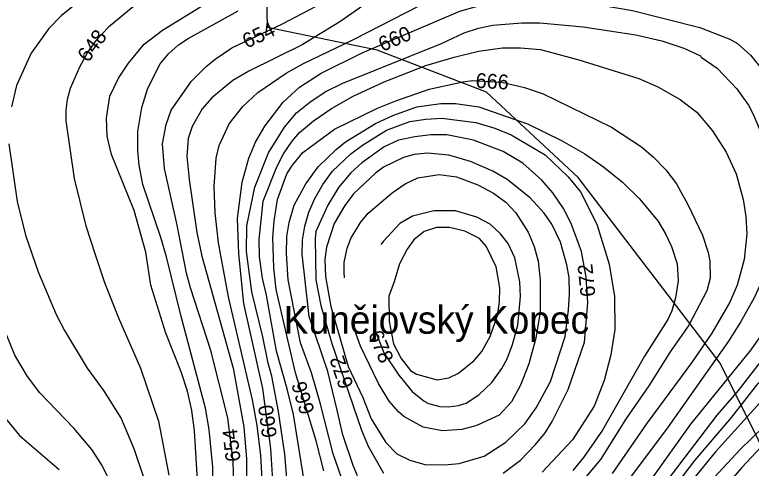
# Model space of a CAD drawing. Extents: x -709418 to -703832, y -1161719 to -1157826.
# Drawn here: x -708183.3 to -707785.2, y -1160852.4 to -1160607.3 of the extents above; entities that cross this region are included whole.
import ezdxf

# ---------------------------------------------------------------- set-up
doc = ezdxf.new("R2010")
doc.units = 0
for name, color, linetype in [('105_místní názvy', 7, 'Continuous'), ('120_vrstevnice hlavní', 7, 'Continuous'), ('121_vrstevnice hlavní_popis', 7, 'Continuous'), ('122_vrstevnice základní', 7, 'Continuous'), ('606_RBC_návrh', 7, 'Continuous')]:
    doc.layers.add(name, color=color, linetype=linetype)

msp = doc.modelspace()

# ---------------------------------------------------------------- linework, layer by layer
at = {"layer": '120_vrstevnice hlavní'}
for points in [[(-708083.72, -1160870.56), (-708086.18, -1160832.08), (-708087.63, -1160821.09), (-708089.94, -1160810.68), (-708093.27, -1160800.26), (-708101.66, -1160779.43), (-708109.76, -1160753.4), (-708112.36, -1160735.61), (-708118.66, -1160713.1), (-708131.02, -1160682.81), (-708133.33, -1160672.98), (-708133.77, -1160663.14), (-708131.93, -1160651.37), (-708127.14, -1160641.59), (-708121.84, -1160633.51), (-708113.27, -1160623.24), (-708103.44, -1160615.65), (-708080.54, -1160601.67), (-708045.68, -1160585.18)], [(-708017.76, -1160638.84), (-707995.49, -1160627.85), (-707942.67, -1160605.44), (-707928.66, -1160601.38), (-707914.78, -1160598.63), (-707889.9, -1160599.64), (-707873.7, -1160600.94), (-707849.4, -1160604.99), (-707812.95, -1160614.25), (-707796.75, -1160620.47), (-707792.7, -1160622.78), (-707785.61, -1160629.15), (-707776.28, -1160640.65)], [(-708043.36, -1160864.77), (-708044.81, -1160841.63), (-708049.15, -1160809.23), (-708059.42, -1160763.38), (-708062.19, -1160736.47), (-708062.95, -1160717.38), (-708060.29, -1160697.85), (-708056.82, -1160684.84), (-708053.2, -1160676.16), (-708048.14, -1160667.48), (-708038.16, -1160654.46), (-708029.33, -1160646.36), (-708017.76, -1160638.84)], [(-707997.95, -1160856.39), (-708000.41, -1160850.89), (-708006.05, -1160834.4), (-708009.08, -1160820.95), (-708014, -1160800.12), (-708024.13, -1160770.32), (-708028.03, -1160736.62), (-708027.74, -1160729.1), (-708026.59, -1160721.58), (-708024.42, -1160714.06), (-708021.09, -1160706.53), (-708016.75, -1160699.01), (-708011.54, -1160691.92), (-708001.56, -1160682.38), (-707995.34, -1160677.75), (-707982.33, -1160669.65), (-707969.74, -1160665.02), (-707961.06, -1160663.72), (-707952.38, -1160663.14), (-707934.16, -1160665.6)], [(-707934.16, -1160665.6), (-707923.74, -1160668.64), (-707915, -1160672.28), (-707896.7, -1160682.96), (-707884.11, -1160694.82), (-707877.6, -1160703.06), (-707868.63, -1160720.42), (-707861.98, -1160742.12), (-707859.09, -1160759.47), (-707858.94, -1160777.41), (-707861.11, -1160791.01), (-707864.73, -1160804.89), (-707870.08, -1160818.78), (-707881.8, -1160837), (-707898.29, -1160854.5)], [(-707971.14, -1160734), (-707975.28, -1160741.91), (-707978.29, -1160751.69), (-707981.07, -1160759.36), (-707980.88, -1160773.07), (-707978.56, -1160785.22), (-707974.51, -1160793.03), (-707969.45, -1160799.54), (-707966.12, -1160801.56), (-707954.99, -1160804.6), (-707948.68, -1160803.5), (-707943.42, -1160800.99), (-707935.03, -1160794.19), (-707930.83, -1160789.27), (-707926.35, -1160781.17), (-707922.44, -1160769.89), (-707921.29, -1160762.37), (-707921.14, -1160754.84), (-707923.02, -1160743.56), (-707928.52, -1160732.28), (-707932.13, -1160728.23), (-707940.09, -1160724.18), (-707948.33, -1160722.3), (-707955.28, -1160722.3), (-707962.08, -1160724.5), (-707967.63, -1160728.91), (-707971.14, -1160734)], [(-707775.48, -1160774.23), (-707785.46, -1160788.4), (-707818.01, -1160828.47), (-707848.09, -1160870.7)], [(-707719.65, -1160791.01), (-707739.76, -1160804.6), (-707747.86, -1160810.97), (-707779.82, -1160840.76), (-707790.24, -1160851.9), (-707811.21, -1160876.06)]]:
    msp.add_lwpolyline(points, dxfattribs=at)
at = {"layer": '122_vrstevnice základní'}
for points in [[(-708007.93, -1160415.51), (-708003.88, -1160441.55), (-708001.27, -1160453.12), (-707995.63, -1160467.58), (-707990.42, -1160484.94), (-707989.41, -1160493.62), (-707989.56, -1160499.4), (-707991.73, -1160507.21), (-707994.19, -1160512.42), (-707997.51, -1160517.48), (-708007.2, -1160528.48), (-708016.03, -1160536), (-708029.91, -1160544.97), (-708043.8, -1160551.91), (-708060, -1160558.13), (-708097.03, -1160571), (-708117.86, -1160579.82), (-708128.27, -1160585.32), (-708141.29, -1160594.14), (-708158.07, -1160607.74), (-708164.87, -1160614.68), (-708174.41, -1160628.14), (-708182.37, -1160645.49)], [(-707700.41, -1160569.84), (-707694.19, -1160575.05), (-707688.12, -1160582.14), (-707683.63, -1160589.08), (-707680.31, -1160596.03), (-707677.27, -1160606.44), (-707675.32, -1160623.86), (-707676.33, -1160635.6), (-707683.63, -1160667.48), (-707688.19, -1160680.65), (-707698.39, -1160710.87), (-707707.5, -1160733.44), (-707712.71, -1160743.85), (-707723.41, -1160759.91), (-707730.93, -1160768.88), (-707736.43, -1160774.52), (-707770.28, -1160805.61), (-707804.56, -1160843.51), (-707826.4, -1160870.13)], [(-707841.3, -1160881.78), (-707815.69, -1160848.14), (-707795.73, -1160824.71), (-707781.7, -1160806.77), (-707762.9, -1160785.94), (-707740.77, -1160757.45), (-707735.71, -1160749.35), (-707729.63, -1160737.2), (-707719.94, -1160712.9), (-707714.44, -1160694.67), (-707709.81, -1160676.45), (-707709.24, -1160668.35), (-707707.65, -1160658.22), (-707706.2, -1160640), (-707706.92, -1160622.21), (-707710.39, -1160609.33), (-707714.01, -1160600.07), (-707717.77, -1160593.13), (-707721.39, -1160588.65), (-707727.9, -1160582.28), (-707733.68, -1160577.94)], [(-708064.92, -1160861.59), (-708065.21, -1160848.57), (-708068.1, -1160825.14), (-708077.36, -1160788.69), (-708088.35, -1160754.84), (-708090.37, -1160747.03), (-708095.44, -1160721), (-708102.38, -1160690.33), (-708103.39, -1160677.03), (-708101.51, -1160666.61), (-708098.76, -1160658.8), (-708087.77, -1160643.18), (-708079.82, -1160635.22), (-708075.04, -1160631.32), (-708065.93, -1160625.24), (-708038.59, -1160612.23), (-708016.6, -1160600.65), (-707998.38, -1160588.79), (-707993.41, -1160584.61)], [(-708049.3, -1160861.59), (-708050.31, -1160845.39), (-708052.19, -1160829.19), (-708054.79, -1160815.31), (-708067.81, -1160759.76), (-708073.16, -1160730.54), (-708074.9, -1160714.34), (-708075.48, -1160700.17), (-708074.46, -1160684.84), (-708072.73, -1160677.89), (-708067.38, -1160666.32), (-708060, -1160656.92), (-708051.9, -1160649.4), (-708036.57, -1160638.84), (-708027.6, -1160633.78), (-708000.12, -1160620.76), (-707943.71, -1160591.54)], [(-707984.49, -1160595.01), (-708007.64, -1160611.07), (-708027.89, -1160623.65), (-708056.82, -1160637.83), (-708065.49, -1160642.89), (-708076.78, -1160652.29), (-708081.98, -1160658.22), (-708087.48, -1160667.77), (-708089.51, -1160674.13), (-708090.23, -1160683.68), (-708089.07, -1160696.41), (-708084.88, -1160725.05), (-708082.13, -1160737.78), (-708065.21, -1160798.24)], [(-708118.15, -1160602.1), (-708132.61, -1160613.96), (-708139.26, -1160621.05), (-708143.75, -1160627.27), (-708148.23, -1160635.66), (-708153.29, -1160647.23), (-708154.89, -1160653.02), (-708155.61, -1160658.8), (-708155.61, -1160664.59), (-708151.12, -1160695.83), (-708144.91, -1160721.29), (-708139.9, -1160736.89)], [(-708114.1, -1160699.01), (-708116.12, -1160688.6), (-708116.84, -1160680.79), (-708116.7, -1160670.37), (-708114.67, -1160657.35), (-708111.35, -1160646.94), (-708104.69, -1160633.92), (-708100.21, -1160628.43), (-708094.71, -1160623.65), (-708089.51, -1160620.18), (-708062.46, -1160605.28)], [(-708034.4, -1160879.53), (-708037.29, -1160844.81), (-708040.76, -1160821.67), (-708044.38, -1160802.58), (-708046.4, -1160795.63), (-708049.15, -1160781.31), (-708055.2, -1160757.09), (-708058.12, -1160735.17), (-708057.83, -1160721.29), (-708053.49, -1160700.46), (-708046.11, -1160681.94), (-708037.58, -1160668.06), (-708031.07, -1160660.39), (-708023.84, -1160654.46), (-708015.45, -1160648.97), (-708005.9, -1160644.19), (-707952.67, -1160622.93), (-707940.38, -1160617), (-707932.71, -1160614.54), (-707924.9, -1160612.95), (-707909.28, -1160611.65), (-707899.44, -1160611.65), (-707876.01, -1160613.82), (-707847.66, -1160618.16)], [(-707847.66, -1160618.16), (-707833.49, -1160621.34), (-707821.67, -1160625.45), (-707812.6, -1160629.46), (-707812.37, -1160630.31), (-707803.69, -1160636.24), (-707792.98, -1160647.37), (-707786.77, -1160656.2), (-707784.02, -1160661.4), (-707779.68, -1160671.82), (-707775.05, -1160690.04), (-707773.6, -1160700.46), (-707773.02, -1160713.48), (-707773.31, -1160721.29), (-707775.05, -1160736.91), (-707777.8, -1160747.32), (-707783.58, -1160760.34), (-707790.96, -1160773.36), (-707797.61, -1160783.77), (-707830.16, -1160830.06), (-707869.79, -1160883)], [(-708032.66, -1160823.41), (-708035.99, -1160809.52), (-708041.84, -1160789.14), (-708047.27, -1160758.89), (-708049.44, -1160749.64), (-708051.03, -1160738.07), (-708051.18, -1160728.81), (-708049.01, -1160707.98), (-708041.63, -1160689.47), (-708038.01, -1160682.52), (-708033.38, -1160675.58), (-708029.33, -1160670.95), (-708021.81, -1160664.59), (-708012.12, -1160657.93), (-708000.41, -1160651.28), (-707983.63, -1160643.47), (-707961.06, -1160634.79), (-707945.73, -1160630.16), (-707932.71, -1160626.98), (-707919.69, -1160625.24), (-707909.86, -1160625.1), (-707899.15, -1160626.11), (-707878.33, -1160631.61), (-707845.93, -1160641.73), (-707835.8, -1160646.22), (-707823.65, -1160653.16), (-707814.68, -1160659.96), (-707806.15, -1160670.08), (-707798.77, -1160681.65), (-707793.42, -1160693.23), (-707789.66, -1160707.11), (-707788.21, -1160716.37), (-707787.63, -1160725.63), (-707789.08, -1160739.51), (-707792.84, -1160753.4), (-707796.89, -1160762.66), (-707806.58, -1160779.29), (-707817.58, -1160795.49), (-707841.44, -1160827.89), (-707860.39, -1160855.23)], [(-708020.37, -1160837.58), (-708031.5, -1160800.84), (-708041.92, -1160755.71), (-708043.22, -1160744.14), (-708043.8, -1160727.94), (-708043.08, -1160718.68), (-708041.34, -1160707.11), (-708036.28, -1160693.23), (-708033.24, -1160688.6), (-708027.6, -1160681.8), (-708010.39, -1160669.07), (-707987.24, -1160657.79), (-707977.26, -1160653.74), (-707959.33, -1160647.52), (-707941.1, -1160643.47), (-707935.89, -1160642.89), (-707919.98, -1160643.76), (-707907.83, -1160646.65), (-707897.71, -1160649.98), (-707860.68, -1160668.06), (-707844.48, -1160678.76), (-707838.11, -1160684.26), (-707831.46, -1160691.2), (-707825.68, -1160698.72), (-707819.31, -1160710.29), (-707811.64, -1160726.49), (-707808.46, -1160735.75), (-707807.59, -1160740.38), (-707807.45, -1160749.64), (-707809.19, -1160756.58), (-707819.02, -1160775.09), (-707829, -1160789.41), (-707840.57, -1160807.78), (-707852.87, -1160825.43), (-707866.75, -1160847.71), (-707890.47, -1160875.91)], [(-708182.37, -1160645.49), (-708185.12, -1160657.06)], [(-708022.97, -1160800.84), (-708028.9, -1160784.64), (-708035.54, -1160750.49), (-708036.42, -1160736.33), (-708036.28, -1160727.07), (-708034.97, -1160719.55), (-708032.23, -1160710.29), (-708026.01, -1160698.72), (-708019.21, -1160689.47), (-708009.52, -1160680.06), (-708004.6, -1160676.01), (-707988.4, -1160666.03), (-707979, -1160661.69), (-707965.98, -1160657.06), (-707952.96, -1160655.33), (-707945.15, -1160655.33), (-707932.42, -1160657.06), (-707906.1, -1160666.32), (-707887.87, -1160675.29), (-707875.14, -1160682.38), (-707865.02, -1160689.47), (-707854.89, -1160697.85), (-707845.78, -1160706.53), (-707835.8, -1160718.68), (-707831.6, -1160725.63), (-707828.28, -1160732.57), (-707825.24, -1160741.83), (-707824.81, -1160751.08), (-707826.11, -1160760.34), (-707828.13, -1160767.28), (-707830.3, -1160771.91), (-707842.89, -1160791.73), (-707865.6, -1160831.8), (-707875.87, -1160846.55), (-707881.65, -1160853.64)], [(-707581.8, -1160657.79), (-707603.79, -1160661.11), (-707621.82, -1160666.13), (-707633.17, -1160671.27), (-707637.64, -1160674.13), (-707649.21, -1160685.42), (-707663.38, -1160701.04), (-707675.97, -1160719.55), (-707688.84, -1160740.38), (-707709.53, -1160765.84), (-707724.57, -1160779.43), (-707740.34, -1160791.44), (-707755.23, -1160804.31), (-707778.67, -1160829.92), (-707791.25, -1160842.21), (-707805.14, -1160857.11)], [(-707919.26, -1160855.08), (-707910, -1160848), (-707901.76, -1160839.61), (-707896.7, -1160833.24), (-707892.79, -1160827.17), (-707884.26, -1160809.81), (-707875.38, -1160784.29), (-707873.55, -1160762.94), (-707874.42, -1160749.06), (-707877.02, -1160735.17), (-707882.52, -1160720.13), (-707886.72, -1160712.03), (-707892.5, -1160703.5), (-707898.43, -1160696.7), (-707908.7, -1160687.44), (-707919.4, -1160681.22), (-707935.32, -1160675.15), (-707949.78, -1160672.25), (-707958.46, -1160672.11), (-707967.14, -1160673.27), (-707975.82, -1160675.15), (-707983.63, -1160678.76), (-707995.78, -1160687.3), (-708001.56, -1160692.65), (-708008.22, -1160700.6), (-708014.15, -1160710.29), (-708020.51, -1160724.47), (-708020.94, -1160728.23), (-708020.51, -1160750.51)], [(-708186.42, -1160677.03), (-708181.93, -1160708.27), (-708177.45, -1160726.49), (-708170.65, -1160746.17), (-708160.82, -1160769.31), (-708156.33, -1160777.99), (-708144.18, -1160798.24), (-708135.36, -1160810.39), (-708125.81, -1160825.43), (-708118.87, -1160841.63), (-708113.66, -1160857.25)], [(-708000.26, -1160704.07), (-708004.89, -1160710.44), (-708010.61, -1160720.16), (-708014.72, -1160732.86), (-708015.74, -1160739.51), (-708015.3, -1160748.77), (-708012.41, -1160764.97), (-708003.01, -1160797.37), (-707995.2, -1160814.15), (-707990.57, -1160825.72), (-707982.76, -1160838.45), (-707976.83, -1160844.52), (-707969.74, -1160848), (-707961.64, -1160850.31), (-707950.94, -1160850.6), (-707943.13, -1160849.73), (-707929.53, -1160845.82), (-707917.81, -1160838.3), (-707907.69, -1160828.32), (-707901.47, -1160819.65), (-707893.66, -1160805.47), (-707885.85, -1160781.17), (-707883.97, -1160766.99), (-707883.39, -1160758.03), (-707883.68, -1160749.35), (-707884.83, -1160742.41), (-707888.31, -1160730.26), (-707893.08, -1160720.42), (-707897.13, -1160714.49), (-707904.8, -1160706.24), (-707917.09, -1160696.26), (-707924.9, -1160691.92), (-707937.05, -1160686.57), (-707948.62, -1160683.1), (-707960.19, -1160682.09), (-707967.43, -1160682.81), (-707973.21, -1160684.4), (-707983.92, -1160689.61), (-707988.4, -1160692.94), (-708000.26, -1160704.07)], [(-708005.14, -1160749.47), (-708005.32, -1160746.46), (-708005.18, -1160741.25), (-708003.59, -1160733.44), (-708001.71, -1160728.23), (-707996.5, -1160719.55), (-707992.31, -1160714.49), (-707979.29, -1160703.5), (-707972.34, -1160698.72), (-707965.4, -1160695.4), (-707953.83, -1160693.66), (-707944.57, -1160694.82), (-707933, -1160699.16), (-707924.47, -1160703.64), (-707917.96, -1160708.56), (-707912.46, -1160714.34), (-707905.81, -1160724.76), (-707902.48, -1160732.57), (-707900.46, -1160740.38), (-707899.3, -1160750.79), (-707899.34, -1160767.85), (-707901.61, -1160782.04), (-707905.37, -1160795.92), (-707909.86, -1160807.5), (-707914.75, -1160816.51), (-707921.56, -1160823.6), (-707932.9, -1160828.99), (-707934.74, -1160829.62), (-707941.68, -1160831.36), (-707952.09, -1160832.23), (-707962.51, -1160830.2), (-707972.92, -1160824.42), (-707975.82, -1160821.96), (-707980.88, -1160816.17), (-707986.66, -1160806.63), (-707996.35, -1160786.38), (-707999.6, -1160777.48)], [(-708076.05, -1160872.01), (-708076.2, -1160851.76), (-708078.22, -1160831.51), (-708080.25, -1160819.93), (-708093.56, -1160769.6), (-708101.22, -1160738.07), (-708104.26, -1160727.65), (-708114.1, -1160699.01)], [(-707988.63, -1160777.44), (-707983.8, -1160790.02), (-707975.67, -1160802), (-707968.58, -1160810.82), (-707962.07, -1160816.03), (-707959.61, -1160817.33), (-707953.54, -1160819.07), (-707948.91, -1160819.21), (-707943.42, -1160818.49), (-707939.22, -1160817.19), (-707932.42, -1160812.7), (-707925.48, -1160806.05), (-707919.98, -1160798.53), (-707917.23, -1160793.32), (-707914.2, -1160785.51), (-707911.45, -1160775.09), (-707910, -1160759.47), (-707910.29, -1160751.66), (-707913.04, -1160738.64), (-707916.66, -1160730.83), (-707920.71, -1160725.63), (-707926.35, -1160720.42), (-707933.58, -1160716.66), (-707945.15, -1160713.33), (-707956.72, -1160713.33), (-707968.29, -1160716.22), (-707975.24, -1160720.13), (-707983.99, -1160729.61), (-707985.44, -1160731.49)], [(-708139.9, -1160736.89), (-708134.85, -1160752.06), (-708127.29, -1160771.14), (-708115.4, -1160798.24), (-708105.56, -1160826.88), (-708099.92, -1160856.09)], [(-708020.51, -1160750.51), (-708017.91, -1160764.39), (-708011.84, -1160784.98), (-707995.92, -1160831.8), (-707992.31, -1160840.47), (-707984.06, -1160854.94)], [(-708130.44, -1160862.46), (-708136.08, -1160850.89), (-708141.58, -1160842.21), (-708151.41, -1160830.64), (-708169.78, -1160811.55), (-708176.44, -1160802.87), (-708183.24, -1160791.3), (-708187.86, -1160779.72)], [(-707776.79, -1160790.43), (-707792.26, -1160810.39), (-707803.83, -1160823.7), (-707839.99, -1160871.28)], [(-708065.21, -1160798.24), (-708059.42, -1160830.06), (-708058.12, -1160847.42), (-708058.12, -1160868.54)], [(-708000.69, -1160874.61), (-708011.11, -1160844.52), (-708018.2, -1160817.04), (-708022.97, -1160800.84)], [(-708189.8, -1160823.61), (-708180.72, -1160834.62), (-708159.22, -1160853.06)], [(-708026.01, -1160864.77), (-708032.66, -1160823.41)], [(-708016.32, -1160853.78), (-708020.37, -1160837.58)]]:
    msp.add_lwpolyline(points, dxfattribs=at)
at = {"layer": '606_RBC_návrh'}
msp.add_lwpolyline([(-708110.78, -1161332.9), (-708059.34, -1161283.11), (-707938.43, -1161304.2), (-707908.41, -1161301.76), (-707886.5, -1161283.92), (-707849.17, -1161233.63), (-707845.12, -1161151.72), (-707839.44, -1161099), (-707814.28, -1161034.92), (-707778.58, -1160957.06), (-707727.46, -1160891.36), (-707760.73, -1160878.38), (-707802.11, -1160795.65), (-707878.77, -1160695.3), (-707928.27, -1160649.07), (-707987.5, -1160626.36), (-708046.73, -1160614.19), (-708048.36, -1160536.33), (-708135.18, -1160482.8), (-708179, -1160478.74), (-708234.99, -1160497.4)], dxfattribs=at)

# ---------------------------------------------------------------- texts
at = {"layer": '105_místní názvy'}
msp.add_text('Kunějovský Kopec', height=15, dxfattribs=at).set_placement((-708037.89, -1160779.68))
at = {"layer": '121_vrstevnice hlavní_popis'}
for s, rotation, p in [('654', 25.1105, (-708057.87, -1160625.67)), ('648', 53.7618, (-708143.61, -1160633.5)), ('660', 23.1349, (-707984.57, -1160627.41)), ('666', 356.695, (-707934.36, -1160646.74)), ('672', 95.7712, (-707869.4, -1160759.33)), ('678', 292.1234, (-707992.37, -1160779.81)), ('672', 108.7195, (-708000.03, -1160807.69)), ('666', 107.0118, (-708021.08, -1160821.75)), ('660', 97.5019, (-708041.54, -1160835.39)), ('654', 96.5926, (-708061.16, -1160848.39))]:
    msp.add_text(s, height=8, rotation=rotation, dxfattribs=at).set_placement(p)

doc.saveas('drawing.dxf')
